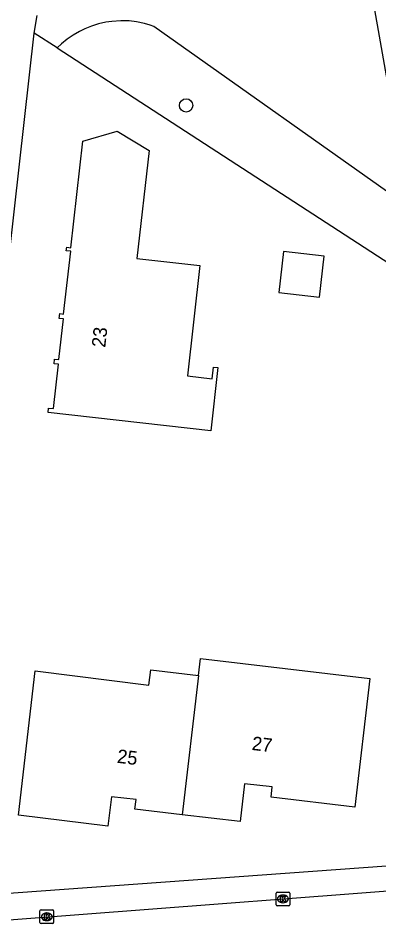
# Model space of a CAD drawing. Extents: x 162398 to 163643, y 386453 to 387397.
# Drawn here: x 163096.1 to 163122.5, y 386571.7 to 386638.2 of the extents above; entities that cross this region are included whole.
import ezdxf

# ---------------------------------------------------------------- set-up
doc = ezdxf.new("R2010")
doc.units = 0
for name, color, linetype in [('IMGEO_Boom', 7, 'Continuous'), ('IMGEO_Groenvoorziening', 7, 'Continuous'), ('IMGEO_Kolk', 7, 'Continuous'), ('IMGEO_Pand', 7, 'Continuous'), ('IMGEO_Pand_nummerreeks', 7, 'Continuous'), ('IMGEO_Parkeervlak_open', 7, 'Continuous'), ('IMGEO_Rijbaan_lokaal_open', 7, 'Continuous'), ('IMGEO_Voetpad_halfverhard', 7, 'Continuous'), ('IMGEO_Voetpad_open', 7, 'Continuous')]:
    doc.layers.add(name, color=color, linetype=linetype)

msp = doc.modelspace()

# ---------------------------------------------------------------- linework, layer by layer
at = {"layer": 'IMGEO_Boom'}
msp.add_circle((163108.419, 386631.78), 0.489, dxfattribs=at)
at = {"layer": 'IMGEO_Groenvoorziening'}
for points in [[(163124.665, 386624.373), (163106.052, 386637.575), (163105.78, 386637.669), (163105.376, 386637.787), (163104.78, 386637.905), (163104.255, 386637.967), (163103.643, 386637.983), (163102.988, 386637.935), (163102.532, 386637.869), (163101.991, 386637.755), (163101.486, 386637.591), (163100.996, 386637.388), (163100.605, 386637.204), (163100.143, 386636.935), (163099.707, 386636.633), (163099.287, 386636.292), (163098.967, 386635.988)], [(163098.967, 386635.988), (163097.29, 386637.077)], [(163098.967, 386635.988), (163132.249, 386614.371), (163147.369, 386604.55), (163154.3, 386600.048)]]:
    msp.add_lwpolyline(points, dxfattribs=at)
at = {"layer": 'IMGEO_Kolk'}
for p, q in [((163115.002, 386573.177), (163115.002, 386574.029)), ((163115.077, 386574.103), (163115.929, 386574.103)), ((163116.003, 386574.029), (163116.003, 386573.177)), ((163115.513, 386573.323), (163115.488, 386573.323)), ((163115.49, 386573.883), (163115.515, 386573.883)), ((163097.718, 386571.874), (163097.718, 386572.726)), ((163097.793, 386572.8), (163098.645, 386572.8)), ((163098.719, 386572.726), (163098.719, 386571.874)), ((163115.929, 386573.103), (163115.077, 386573.103)), ((163098.229, 386572.02), (163098.204, 386572.02)), ((163098.206, 386572.58), (163098.231, 386572.58)), ((163098.645, 386571.8), (163097.793, 386571.8))]:
    msp.add_line(p, q, dxfattribs=at)
for points in [[(163115.002, 386573.177), (163115.002, 386574.029)], [(163115.077, 386574.103), (163115.929, 386574.103)], [(163116.003, 386574.029), (163116.003, 386573.177)], [(163115.323, 386573.803), (163115.446, 386573.803), (163115.446, 386573.652), (163115.576, 386573.803), (163115.74, 386573.803), (163115.594, 386573.652), (163115.747, 386573.403), (163115.595, 386573.403), (163115.51, 386573.567), (163115.446, 386573.5), (163115.446, 386573.403), (163115.323, 386573.403), (163115.323, 386573.803)], [(163097.718, 386571.874), (163097.718, 386572.726)], [(163097.793, 386572.8), (163098.645, 386572.8)], [(163098.719, 386572.726), (163098.719, 386571.874)], [(163115.929, 386573.103), (163115.077, 386573.103)], [(163098.039, 386572.5), (163098.162, 386572.5), (163098.162, 386572.349), (163098.292, 386572.5), (163098.456, 386572.5), (163098.31, 386572.349), (163098.463, 386572.1), (163098.311, 386572.1), (163098.226, 386572.264), (163098.162, 386572.197), (163098.162, 386572.1), (163098.039, 386572.1), (163098.039, 386572.5)], [(163098.645, 386571.8), (163097.793, 386571.8)]]:
    msp.add_lwpolyline(points, dxfattribs=at)
for centre, start, end in [((163115.079, 386574.027), 91.55205, 178.44795), ((163115.079, 386574.027), 91.55205, 178.44795), ((163115.927, 386574.027), 1.55205, 88.44795), ((163115.927, 386574.027), 1.55205, 88.44795), ((163097.795, 386572.724), 91.55205, 178.44795), ((163097.795, 386572.724), 91.55205, 178.44795), ((163098.643, 386572.724), 1.55205, 88.44795), ((163098.643, 386572.724), 1.55205, 88.44795), ((163115.079, 386573.179), 181.55205, 268.44795), ((163115.079, 386573.179), 181.55205, 268.44795), ((163115.927, 386573.179), 271.55205, 358.44795), ((163115.927, 386573.179), 271.55205, 358.44795), ((163097.795, 386571.876), 181.55205, 268.44795), ((163097.795, 386571.876), 181.55205, 268.44795), ((163098.643, 386571.876), 271.55205, 358.44795), ((163098.643, 386571.876), 271.55205, 358.44795)]:
    msp.add_arc(centre, 0.0765, start, end, dxfattribs=at)
for centre, major_axis, ratio, start_param, end_param in [((163115.489, 386573.603), (-0.387, 0.002), 0.722429, 4.712389, 7.853982), ((163115.514, 386573.603), (-0.39, 0.002), 0.717154, 1.570796, 4.712389), ((163098.205, 386572.3), (-0.387, 0.002), 0.722429, 4.712389, 7.853982), ((163098.23, 386572.3), (-0.39, 0.002), 0.717154, 1.570796, 4.712389)]:
    msp.add_ellipse(centre, major_axis=major_axis, ratio=ratio, start_param=start_param, end_param=end_param, dxfattribs=at)
at = {"layer": 'IMGEO_Pand'}
for points in [[(163098.306, 386609.277), (163098.342, 386609.594), (163098.709, 386609.553), (163099.079, 386612.808), (163098.752, 386612.845), (163098.79, 386613.175), (163099.089, 386613.141), (163099.429, 386616.127), (163099.132, 386616.161), (163099.173, 386616.516), (163099.449, 386616.485), (163099.973, 386621.086), (163099.645, 386621.124), (163099.675, 386621.381), (163099.972, 386621.347), (163100.86, 386629.153), (163103.377, 386629.88), (163105.701, 386628.468), (163104.802, 386620.563), (163109.429, 386620.036), (163108.509, 386611.952), (163110.328, 386611.745), (163110.424, 386612.593), (163110.743, 386612.556), (163110.216, 386607.922), (163098.306, 386609.277)], [(163115.194, 386618.07), (163118.179, 386617.73), (163118.521, 386620.732), (163115.536, 386621.072), (163115.194, 386618.07)], [(163109.324, 386589.985), (163109.469, 386591.221), (163121.88, 386589.759), (163120.769, 386580.33), (163114.638, 386581.053), (163114.727, 386581.813), (163112.703, 386582.051), (163112.377, 386579.279), (163108.128, 386579.779)], [(163108.128, 386579.779), (163104.668, 386580.187), (163104.75, 386580.883), (163102.943, 386581.096), (163102.69, 386578.947), (163096.141, 386579.754), (163097.36, 386590.327), (163105.696, 386589.274), (163105.828, 386590.396), (163109.324, 386589.985)], [(163109.324, 386589.985), (163108.128, 386579.779)]]:
    msp.add_lwpolyline(points, dxfattribs=at)
at = {"layer": 'IMGEO_Parkeervlak_open'}
msp.add_lwpolyline([(163132.203, 386576.666), (163094.081, 386573.893)], dxfattribs=at)
at = {"layer": 'IMGEO_Rijbaan_lokaal_open'}
msp.add_lwpolyline([(163135.627, 386575.115), (163090.964, 386571.703)], dxfattribs=at)
at = {"layer": 'IMGEO_Voetpad_halfverhard'}
msp.add_lwpolyline([(163120.688, 386647.391), (163124.062, 386628.284)], dxfattribs=at)
at = {"layer": 'IMGEO_Voetpad_open'}
for points in [[(163097.29, 386637.077), (163097.523, 386638.37)], [(163090.42, 386575.726), (163097.29, 386637.077)]]:
    msp.add_lwpolyline(points, dxfattribs=at)

# ---------------------------------------------------------------- texts
at = {"layer": 'IMGEO_Pand_nummerreeks'}
for s, rotation, p in [('23', 83.73872, (163102.495, 386613.995)), ('27', 353.29344, (163113.189, 386584.531)), ('25', 353.27729, (163103.321, 386583.59))]:
    msp.add_text(s, height=1, rotation=rotation, dxfattribs=at).set_placement(p)

doc.saveas('drawing.dxf')
